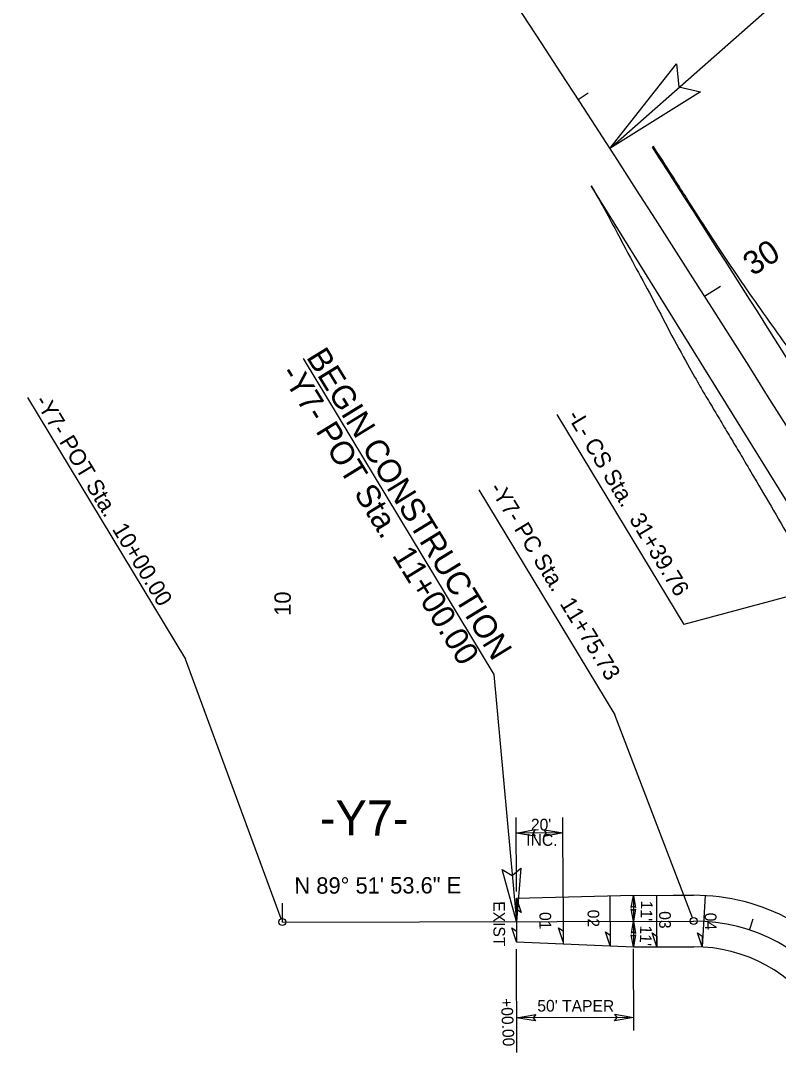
# Model space of a CAD drawing. Extents: x 1778969 to 1790720, y 807089 to 817794.
# Drawn here: x 1779937.1 to 1780260.8, y 815649.2 to 816090.3 of the extents above; entities that cross this region are included whole.
import ezdxf

# ---------------------------------------------------------------- set-up
doc = ezdxf.new("R2010")
doc.units = 0
for name, color, linetype in [('Prop Dimension', 7, 'Continuous'), ('Prop Dimension Text', 7, 'Continuous'), ('Prop EOT', 7, 'Continuous'), ('Prop Horizontal Alignment', 7, 'Continuous'), ('Prop Horizontal Alignment Direction Label', 7, 'Continuous'), ('Prop Horizontal Alignment Station Label', 7, 'Continuous'), ('Prop Horizontal Alignment Tick Label', 7, 'Continuous'), ('Prop Horizontal Alignment Tick Large', 7, 'Continuous'), ('Prop Horizontal Alignment Tick Small', 7, 'Continuous'), ('Prop Rem of Exist Asph Pvmt', 7, 'Continuous'), ('Prop Superelevation  Arrow CELL', 7, 'Continuous'), ('Prop Superelevation Label', 7, 'Continuous'), ('Prop Terminator CELL', 7, 'Continuous')]:
    doc.layers.add(name, color=color, linetype=linetype)

msp = doc.modelspace()

# ---------------------------------------------------------------- linework, layer by layer
at = {"layer": 'Prop Dimension'}
for p, q in [((1780148.87, 815717.95), (1780148.79, 815749.64)), ((1780168.87, 815715.49), (1780168.79, 815749.68)), ((1780168.81, 815743.01), (1780148.81, 815742.97)), ((1780198.87, 815716.31), (1780198.9, 815705.31)), ((1780198.9, 815705.31), (1780198.92, 815694.31)), ((1780149.03, 815649.22), (1780148.92, 815693.3)), ((1780199.01, 815658.58), (1780198.92, 815693.42)), ((1780198.99, 815664.14), (1780148.99, 815664.02))]:
    msp.add_line(p, q, dxfattribs=at)
at = {"layer": 'Prop EOT'}
for p, q in [((1780198.87, 815716.31), (1780148.87, 815714.94)), ((1780148.87, 815714.94), (1780148.92, 815696.38)), ((1780198.87, 815716.31), (1780224.6, 815716.37)), ((1780215.88, 815716.35), (1780224.6, 815716.37)), ((1780148.92, 815696.48), (1780198.92, 815694.31)), ((1780198.92, 815694.31), (1780224.65, 815694.37)), ((1780215.93, 815694.35), (1780224.65, 815694.37))]:
    msp.add_line(p, q, dxfattribs=at)
for radius in [86, 64]:
    msp.add_arc((1780224.8, 815630.37), radius, 32.4829, 90.1351, dxfattribs=at)
at = {"layer": 'Prop Horizontal Alignment'}
msp.add_line((1780048.9, 815704.95), (1780224.63, 815705.37), dxfattribs=at)
for centre, radius, start, end in [((1770559.26, 809824.09), 11459.16, 31.75, 41.283333), ((1770559.26, 809824.09), 11459.16, 31.75, 41.283333), ((1770712.82, 809791.32), 11459.16, 32.966667, 41.283333), ((1780224.8, 815630.37), 75, 32.4829, 90.1351)]:
    msp.add_arc(centre, radius, start, end, dxfattribs=at)
at = {"layer": 'Prop Horizontal Alignment Station Label'}
for p, q in [((1780188.87, 816035.61), (1780381.93, 816206.15)), ((1780057.83, 815945.76), (1780139.31, 815810.77)), ((1779939.98, 815929.09), (1780007.48, 815817.25)), ((1780166.18, 815921.84), (1780220.36, 815832.08)), ((1780132.83, 815889.66), (1780190.88, 815793.49)), ((1780304.86, 815854.85), (1780220.36, 815832.08)), ((1780048.38, 815706.36), (1780007.48, 815817.25)), ((1780139.31, 815810.77), (1780148.9, 815705.19)), ((1780224.09, 815706.77), (1780190.88, 815793.49))]:
    msp.add_line(p, q, dxfattribs=at)
for centre in [(1780048.9, 815704.95), (1780224.63, 815705.37)]:
    msp.add_circle(centre, 1.5, dxfattribs=at)
at = {"layer": 'Prop Horizontal Alignment Tick Large'}
for p, q in [((1780229.31, 815972.45), (1780236.06, 815976.75)), ((1780048.9, 815704.95), (1780048.88, 815712.95))]:
    msp.add_line(p, q, dxfattribs=at)
at = {"layer": 'Prop Horizontal Alignment Tick Small'}
for p, q in [((1780175.29, 816056.61), (1780179.49, 816059.33)), ((1780148.9, 815705.19), (1780148.89, 815710.19)), ((1780248.48, 815701.53), (1780250.06, 815706.27))]:
    msp.add_line(p, q, dxfattribs=at)
at = {"layer": 'Prop Rem of Exist Asph Pvmt'}
for p, q in [((1780207.48, 816036.42), (1780207.01, 816036.12)), ((1780394.54, 815674.5), (1780180.83, 816019.66))]:
    msp.add_line(p, q, dxfattribs=at)
msp.add_arc((1770559.26, 809824.09), 11474.68, 31.75, 32.776837, dxfattribs=at)
for points in [[(1780442.45, 815750.14), (1780436.84, 815750.04), (1780431.23, 815749.93), (1780425.62, 815749.83), (1780420.98, 815749.74), (1780416.34, 815749.45), (1780411.7, 815749.28), (1780408.79, 815749.18), (1780405.87, 815749.19), (1780402.96, 815749.69), (1780401.22, 815749.98), (1780399.64, 815751.19), (1780398.66, 815752.64), (1780388.94, 815767.06), (1780379.66, 815781.49), (1780370.43, 815796.1), (1780361.34, 815810.47), (1780352.62, 815825.06), (1780343.25, 815839.24), (1780334.48, 815852.51), (1780325.37, 815865.54), (1780316.27, 815878.58), (1780306.36, 815892.78), (1780296.43, 815906.96), (1780286.42, 815921.09), (1780276.7, 815934.8), (1780266.56, 815948.21), (1780256.84, 815961.93), (1780247.46, 815975.17), (1780238.26, 815988.54), (1780229.46, 816002.18), (1780222.11, 816013.58), (1780214.83, 816025.02), (1780207.48, 816036.42)], [(1780180.83, 816019.66), (1780187.8, 816007.6), (1780194.19, 815995.2), (1780200.82, 815982.95), (1780208.7, 815968.42), (1780216.19, 815953.68), (1780224.3, 815939.28), (1780228.29, 815932.2), (1780232.5, 815925.26), (1780236.64, 815918.28), (1780240.78, 815911.29), (1780244.96, 815904.33), (1780249.08, 815897.34), (1780257.74, 815882.67), (1780266.26, 815867.93), (1780274.65, 815853.1), (1780282.76, 815838.78), (1780290.73, 815824.38), (1780298.75, 815810), (1780306.91, 815795.36), (1780314.9, 815780.66), (1780322.94, 815765.94), (1780324.74, 815762.64), (1780326.23, 815759.32), (1780327.43, 815755.59), (1780328.21, 815753.17), (1780328.4, 815750.73), (1780328.2, 815748.3), (1780328.11, 815747.05), (1780327.96, 815745.8), (1780327.75, 815744.55), (1780327.54, 815743.31), (1780327.31, 815742.09), (1780327.04, 815740.86), (1780326.59, 815738.69), (1780326.01, 815736.58), (1780325.32, 815734.47), (1780324.97, 815733.4), (1780324.45, 815732.43), (1780323.88, 815731.46), (1780323.28, 815730.43), (1780322.59, 815729.51), (1780321.78, 815728.63), (1780319.74, 815726.38), (1780317.55, 815724.43), (1780314.9, 815722.97), (1780312.38, 815721.59), (1780309.82, 815720.44), (1780307.11, 815719.66), (1780305.31, 815719.15), (1780303.52, 815718.63), (1780301.73, 815718.12)]]:
    msp.add_open_spline(points, degree=3, dxfattribs=at)
at = {"layer": 'Prop Superelevation  Arrow CELL'}
for p, q in [((1780148.87, 815714.94), (1780148.92, 815696.48)), ((1780168.87, 815715.49), (1780168.92, 815695.61)), ((1780188.87, 815716.03), (1780188.92, 815694.74)), ((1780208.92, 815694.33), (1780208.87, 815716.33)), ((1780229.49, 815716.24), (1780228.29, 815694.27)), ((1780229.49, 815716.24), (1780229.49, 815716.24))]:
    msp.add_line(p, q, dxfattribs=at)
for points in [[(1780148.87, 815714.94), (1780150.89, 815708.95), (1780148.88, 815710.32)], [(1780148.92, 815696.48), (1780146.9, 815702.47), (1780148.91, 815701.1)], [(1780168.92, 815696.49), (1780166.9, 815702.49), (1780168.91, 815701.12)], [(1780188.92, 815694.74), (1780186.91, 815700.74), (1780188.91, 815699.37)], [(1780208.92, 815694.33), (1780206.91, 815700.33), (1780208.91, 815698.95)], [(1780228.29, 815694.27), (1780226.28, 815700.27), (1780228.28, 815698.9)]]:
    msp.add_lwpolyline(points, close=True, dxfattribs=at)
at = {"layer": 'Prop Terminator CELL'}
for points in [[(1780227.56, 816059.86), (1780188.87, 816035.61), (1780217.24, 816071.76), (1780218.29, 816061.96)], [(1780156.91, 815741.59), (1780148.81, 815742.97), (1780156.95, 815744.43), (1780155.92, 815742.98)], [(1780160.7, 815744.39), (1780168.81, 815743.01), (1780160.67, 815741.55), (1780161.7, 815743)], [(1780150.72, 815727.95), (1780148.9, 815705.19), (1780142.87, 815727.36), (1780147.11, 815724.86)], [(1780197.99, 815711.12), (1780198.87, 815716.31), (1780199.8, 815711.1), (1780198.88, 815711.76)], [(1780199.78, 815710.49), (1780198.9, 815705.31), (1780197.96, 815710.52), (1780198.89, 815709.86)], [(1780198.02, 815700.12), (1780198.9, 815705.31), (1780199.83, 815700.1), (1780198.91, 815700.76)], [(1780199.8, 815699.49), (1780198.92, 815694.31), (1780197.99, 815699.52), (1780198.91, 815698.86)], [(1780157.1, 815662.65), (1780148.99, 815664.02), (1780157.14, 815665.48), (1780156.1, 815664.04)], [(1780190.89, 815665.52), (1780198.99, 815664.14), (1780190.85, 815662.68), (1780191.88, 815664.12)]]:
    msp.add_lwpolyline(points, close=True, dxfattribs=at)

# ---------------------------------------------------------------- texts
at = {"layer": 'Prop Dimension Text'}
for s, rotation, p in [("20'", 359.8237, (1780155.06, 815744.09)), ('INC.', 359.8237, (1780153.09, 815737.54)), ("11'", 268.2587, (1780202.16, 815714.12)), ("11'", 268.2587, (1780201.82, 815703.52)), ('+00.00', 272.7542, (1780142.18, 815672.3)), ("50' TAPER", 359.8237, (1780157.82, 815666.65))]:
    msp.add_text(s, height=5, rotation=rotation, dxfattribs=at).set_placement(p)
at = {"layer": 'Prop Horizontal Alignment Direction Label'}
msp.add_text('N 89%%d 51\' 53.6" E', height=7, rotation=0.1351, dxfattribs=at).set_placement((1780054.03, 815717.02))
at = {"layer": 'Prop Horizontal Alignment Station Label'}
for s, height, rotation, p in [('BEGIN CONSTRUCTION', 10, 301.5862, (1780058.87, 815946.41)), ('-Y7- POT Sta.  11+00.00', 10, 301.5862, (1780047.7, 815939.55)), ('-Y7- POT Sta.  10+00.00', 7, 301.1459, (1779942.87, 815927.66)), ('-L- CS Sta.  31+39.76', 7, 301.0234, (1780170.34, 815921.31)), ('-Y7- PC Sta.  11+75.73', 7, 301.4628, (1780137.1, 815890.32)), ('-Y7-', 15, 359.8058, (1780064.88, 815742))]:
    msp.add_text(s, height=height, rotation=rotation, dxfattribs=at).set_placement(p)
at = {"layer": 'Prop Horizontal Alignment Tick Label'}
for s, height, rotation, p in [('30', 10, 32.4488, (1780249.85, 815980.88)), ('10', 7, 90.1351, (1780052.5, 815835.82))]:
    msp.add_text(s, height=height, rotation=rotation, dxfattribs=at).set_placement(p)
at = {"layer": 'Prop Superelevation Label'}
for s, rotation, p in [('EXIST', 270.2865, (1780138.99, 815713.82)), ('02', 270.5275, (1780179.29, 815710.19)), ('03', 270.5275, (1780209.84, 815709.55)), ('01', 270.5275, (1780158.7, 815709.19)), ('04', 270.5275, (1780229.35, 815708.89))]:
    msp.add_text(s, height=5, rotation=rotation, dxfattribs=at).set_placement(p)

doc.saveas('drawing.dxf')
